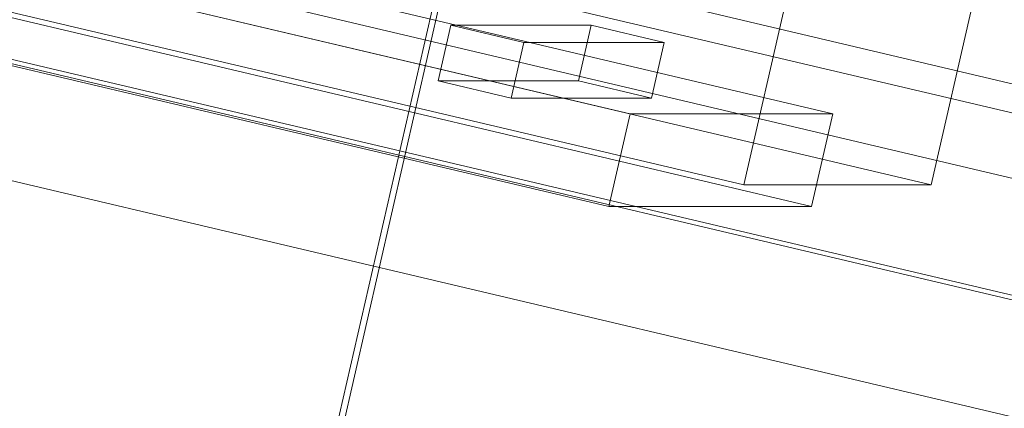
# Model space of a CAD drawing. Header units: millimetres. Extents: x -2233 to 61924, y -68080 to 6847.
# Tile 753 of 1056: x 18910 to 19014, y 2155 to 2196. Entities that reach past the tile are written whole.
import ezdxf

# ---------------------------------------------------------------- set-up
doc = ezdxf.new("R2010")
doc.units = ezdxf.units.MM
doc.layers.add('COTAS_P', color=1, linetype='Continuous', lineweight=0)
doc.layers.add('lateral_C10', color=7, linetype='Continuous', lineweight=0)
doc.dimstyles.new('R19_100', dxfattribs={"dimtxt": 250, "dimasz": 150, "dimexe": 150, "dimexo": 80, "dimgap": 100, "dimtad": 1, "dimtih": 1, "dimtoh": 1, "dimdsep": 46, "dimcen": 0.09, "dimadec": 0, "dimazin": 0, "dimtfac": 1, "dimtdec": 4, "dimtofl": 0, "dimtmove": 0, "dimatfit": 3, "dimfxl": 1, "dimtolj": 1, "dimtzin": 0, "dimarcsym": 0})

# ---------------------------------------------------------------- blocks, each defined once
blk = doc.blocks.new('DIM_R28_4')
at = {"layer": 'COTAS_P'}
for p, q in [((15248.37, 1279.09), (24311.82, 4109.09)), ((24311.82, 4109.09), (24155.23, 4107.34)), ((24311.82, 4109.09), (24182.05, 4021.43)), ((24580.07, 3250), (24311.82, 4109.09)), ((15248.37, 1279.09), (15378.14, 1366.76)), ((15248.37, 1279.09), (15404.97, 1280.85)), ((15516.62, 420), (15248.37, 1279.09))]:
    blk.add_line(p, q, dxfattribs=at)
blk.add_text('9495 P', height=250, rotation=17.3406, dxfattribs=at).set_placement((19750.29, 2789.55))
blk = doc.blocks.new('DIM_R28_20')
at = {"layer": 'COTAS_P'}
for p, q in [((19000, 2250), (19400, 2250)), ((19400, 2250), (19355, 2100)), ((19400, 0), (19400, 2250)), ((19400, 2250), (19445, 2100)), ((19400, 0), (19355, 150)), ((19400, 0), (19445, 150)), ((19000, 0), (19400, 0))]:
    blk.add_line(p, q, dxfattribs=at)
blk.add_text('2250 P', height=250, rotation=90, dxfattribs=at).set_placement((19300, 1125))

msp = doc.modelspace()

# ---------------------------------------------------------------- linework, layer by layer
at = {"layer": 'lateral_C10'}
for p, q in [((18942.28, 2148.963), (18963.941, 2243.445)), ((18942.938, 2148.963), (18964.599, 2243.445)), ((19083.287, 2150.491), (18718.19, 2236.52)), ((18772.441, 2236.52), (19137.539, 2150.491)), ((18715.51, 2224.832), (19080.608, 2138.803)), ((19134.859, 2138.803), (18769.762, 2224.832)), ((18974.208, 2186.267), (18830.091, 2220.226)), ((18851.463, 2220.226), (18995.58, 2186.267)), ((18827.858, 2210.485), (18971.975, 2176.527)), ((18993.347, 2176.527), (18849.23, 2210.485)), ((18861.303, 2208.221), (18986.205, 2178.79)), ((19005.933, 2178.79), (18881.031, 2208.221)), ((27664.175, 151.298), (18964.175, 2201.298)), ((18963.505, 2198.376), (27663.505, 148.376)), ((18990.671, 2198.271), (18986.205, 2178.79)), ((19005.933, 2178.79), (19010.399, 2198.271)), ((18953.991, 2189.752), (18955.331, 2195.596)), ((18963.017, 2193.785), (18955.331, 2195.596)), ((18955.331, 2195.596), (18970.127, 2195.596)), ((18968.787, 2189.752), (18970.127, 2195.596)), ((18970.127, 2195.596), (18977.813, 2193.785)), ((18963.017, 2193.785), (18961.677, 2187.941)), ((18977.813, 2193.785), (18963.017, 2193.785)), ((18976.473, 2187.941), (18977.813, 2193.785)), ((18968.787, 2189.752), (18953.991, 2189.752)), ((18953.991, 2189.752), (18961.677, 2187.941)), ((18976.473, 2187.941), (18968.787, 2189.752)), ((18961.677, 2187.941), (18976.473, 2187.941)), ((18974.208, 2186.267), (18971.975, 2176.527)), ((18995.58, 2186.267), (18974.208, 2186.267)), ((18993.347, 2176.527), (18995.58, 2186.267)), ((18986.205, 2178.79), (19005.933, 2178.79)), ((18971.975, 2176.527), (18993.347, 2176.527))]:
    msp.add_line(p, q, dxfattribs=at)

# ---------------------------------------------------------------- dimensions: what is measured, and where the dimension line sits
at = {"layer": 'COTAS_P'}
for p1, p2, distance, picture, middle in [((15516.618, 420), (24580.067, 3250), 900, 'DIM_R28_4', (19780.096, 2694.095)), ((19000, 0), (19000, 2250), -400, 'DIM_R28_20', (19400, 1125))]:
    dim = msp.add_aligned_dim(p1=p1, p2=p2, distance=distance, text='<> P', dimstyle='R19_100', dxfattribs=at)
    dim.commit()
    dim.dimension.update_dxf_attribs({"geometry": picture, "text_midpoint": middle})

doc.saveas('drawing.dxf')
